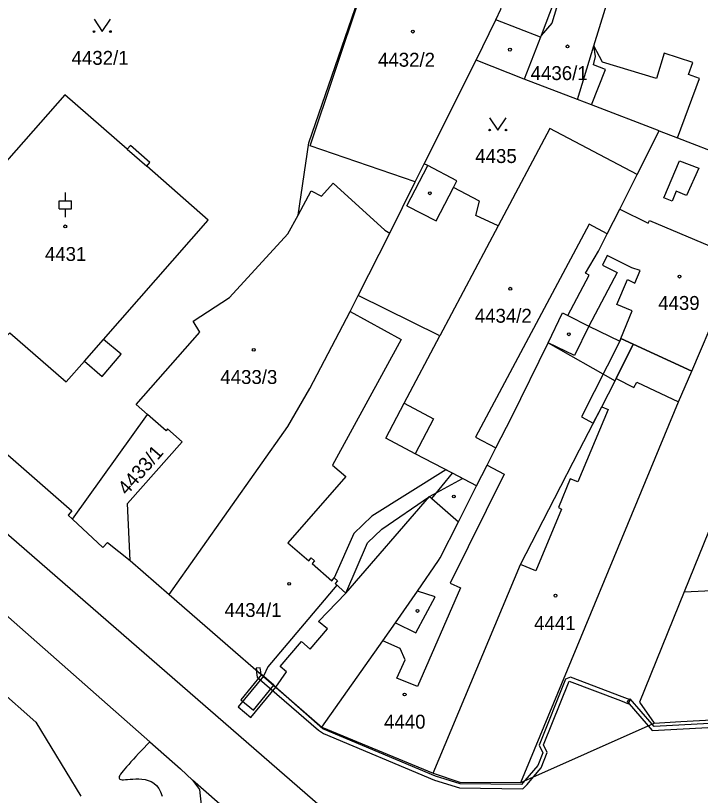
# Model space of a CAD drawing. Extents: x -756746 to -753363, y -1166406 to -1161727.
# Drawn here: x -755659 to -755575.5, y -1165864.8 to -1165769.6 of the extents above; entities that cross this region are included whole.
import ezdxf

# ---------------------------------------------------------------- set-up
doc = ezdxf.new("R2010")
doc.units = 0
for name, color, linetype in [('Hranice parcel', 7, 'Continuous'), ('Parcelní čísla', 7, 'Continuous'), ('Vnitřní kresba', 7, 'Continuous'), ('Věcná břemena k části', 7, 'Continuous'), ('Značky budov', 7, 'Continuous'), ('Značky kultur', 7, 'Continuous')]:
    doc.layers.add(name, color=color, linetype=linetype)

msp = doc.modelspace()

# ---------------------------------------------------------------- linework, layer by layer
at = {"layer": 'Hranice parcel'}
for p, q in [((-755609.17, -1165787.67), (-755602.83, -1165775.01)), ((-755596.96, -1165777.32), (-755602.83, -1165775.01)), ((-755580.5, -1165783.65), (-755588.75, -1165780.46)), ((-755583.2, -1165788.97), (-755580.5, -1165783.65)), ((-755585.3, -1165793.2), (-755583.2, -1165788.97)), ((-755617.23, -1165803.75), (-755613.37, -1165796.14)), ((-755576.53, -1165812.99), (-755570.7, -1165799.25)), ((-755583.69, -1165809.68), (-755576.53, -1165812.99)), ((-755652.11, -1165831.05), (-755642.92, -1165818.27)), ((-755645.04, -1165836.11), (-755640.28, -1165840.25)), ((-755597.4, -1165863.22), (-755581.09, -1165855.96)), ((-755621.66, -1165856.46), (-755608.08, -1165862.08)), ((-755638.93, -1165861.53), (-755637.45, -1165862.93)), ((-755619.8, -1165878.3), (-755637.45, -1165862.93))]:
    msp.add_line(p, q, dxfattribs=at)
for points in [[(-755624.57, -1165793.92), (-755623.26, -1165785.1), (-755613.17, -1165755.82)], [(-755602.83, -1165775.01), (-755600.43, -1165770.07), (-755599.83, -1165768.8), (-755599.15, -1165765.99), (-755597.81, -1165760.46)], [(-755591.19, -1165762.56), (-755593.58, -1165770.51), (-755594.9, -1165771.99), (-755594.98, -1165772.2), (-755596.96, -1165777.32)], [(-755588.75, -1165780.46), (-755587.05, -1165776.15), (-755588.53, -1165775.57), (-755588.25, -1165774.56), (-755588.46, -1165773.27), (-755585.69, -1165764.26)], [(-755733.65, -1165777.9), (-755729.91, -1165781.1), (-755726.65, -1165784.02), (-755701.41, -1165806.24), (-755698.45, -1165808.98), (-755680.18, -1165825.1), (-755677.15, -1165827.77), (-755659.91, -1165843.03), (-755642.65, -1165858.23), (-755638.93, -1165861.53)], [(-755588.75, -1165780.46), (-755590.47, -1165779.8), (-755596.96, -1165777.32)], [(-755643.04, -1165787.96), (-755642.66, -1165787.52), (-755645.02, -1165785.45), (-755645.4, -1165785.89), (-755653.01, -1165779.23), (-755665.82, -1165793.77), (-755667.94, -1165791.83), (-755670.27, -1165794.5), (-755668.17, -1165796.43), (-755670.4, -1165798.95), (-755663.47, -1165804.99), (-755664.14, -1165805.85), (-755663.93, -1165807.84), (-755662.37, -1165809.08), (-755660.37, -1165808.98), (-755659.72, -1165808.3), (-755652.85, -1165814.31), (-755650.61, -1165811.77), (-755648.48, -1165813.63), (-755646.17, -1165810.92), (-755648.3, -1165809.13), (-755635.52, -1165794.54), (-755643.04, -1165787.96)], [(-755583.2, -1165788.97), (-755593.86, -1165783.37), (-755600.14, -1165795.23), (-755602.88, -1165793.97), (-755602.42, -1165792.22), (-755605.61, -1165790.58), (-755605.19, -1165789.75), (-755608.75, -1165787.89), (-755609.17, -1165787.67)], [(-755580.5, -1165783.65), (-755578.27, -1165784.51), (-755566.47, -1165789.05)], [(-755613.37, -1165796.14), (-755610.26, -1165789.87), (-755609.17, -1165787.67)], [(-755624.57, -1165793.92), (-755622.96, -1165790.96), (-755621.72, -1165791.63), (-755620.29, -1165790.05), (-755613.97, -1165795.78), (-755613.37, -1165796.14)], [(-755642.92, -1165818.27), (-755644.31, -1165817.04), (-755636.56, -1165808.23), (-755637.37, -1165806.87), (-755632.94, -1165803.98), (-755625.82, -1165796.21), (-755624.57, -1165793.92)], [(-755591.64, -1165806.21), (-755589.04, -1165801.27), (-755589.5, -1165801.01), (-755587.92, -1165798.33), (-755586.83, -1165796.2), (-755585.3, -1165793.2)], [(-755585.3, -1165793.2), (-755581.86, -1165794.9), (-755581.67, -1165794.57), (-755570.7, -1165799.25)], [(-755691.17, -1165795.92), (-755652.18, -1165830.03), (-755652.61, -1165830.58), (-755652.11, -1165831.05)], [(-755640.28, -1165840.25), (-755625.83, -1165819.73), (-755623.12, -1165815.1), (-755618.22, -1165805.69), (-755617.23, -1165803.75)], [(-755602.78, -1165826.99), (-755605.73, -1165825.46), (-755610.26, -1165823.1), (-755613.86, -1165821.15), (-755611.6, -1165816.89), (-755607.26, -1165808.69), (-755617.23, -1165803.75)], [(-755602.78, -1165826.99), (-755601.49, -1165824.45), (-755600.44, -1165822.34), (-755598.47, -1165818.56), (-755594.05, -1165809.51), (-755592.31, -1165805.85), (-755591.64, -1165806.21)], [(-755591.64, -1165806.21), (-755589.1, -1165807.48), (-755585.32, -1165809.32), (-755585.18, -1165808.99), (-755583.69, -1165809.68)], [(-755608.08, -1165862.08), (-755597.41, -1165836.6), (-755593.29, -1165828.55), (-755590.23, -1165822.61), (-755587.51, -1165817.33), (-755585.88, -1165814.17), (-755585.73, -1165813.88), (-755583.69, -1165809.68)], [(-755597.4, -1165863.22), (-755578.14, -1165816.72), (-755576.53, -1165812.99)], [(-755567.58, -1165815.65), (-755570.27, -1165822.25), (-755577.46, -1165839.93), (-755582.92, -1165853.42), (-755581.09, -1165855.96)], [(-755645.04, -1165836.11), (-755645.36, -1165829.15), (-755638.69, -1165821.61), (-755640.48, -1165820.04), (-755640.67, -1165820.26), (-755642.92, -1165818.27)], [(-755621.66, -1165856.46), (-755614.21, -1165845.93), (-755612.68, -1165843.72), (-755610, -1165839.85), (-755607.41, -1165836.1), (-755607.24, -1165835.79), (-755604.98, -1165831.37), (-755602.78, -1165826.99)], [(-755652.11, -1165831.05), (-755648.37, -1165834.52), (-755647.84, -1165833.92), (-755645.04, -1165836.11)], [(-755640.28, -1165840.25), (-755621.95, -1165856.2), (-755621.66, -1165856.46)], [(-755581.09, -1165855.96), (-755577.85, -1165855.78), (-755569.55, -1165855.32), (-755569.57, -1165855.11), (-755567.17, -1165854.98), (-755567.16, -1165855.19), (-755559.98, -1165854.79), (-755548.94, -1165854.19)], [(-755608.08, -1165862.08), (-755604.84, -1165863.16), (-755597.4, -1165863.22)], [(-755637.45, -1165862.93), (-755636.61, -1165864.07), (-755636.39, -1165865.99), (-755636.43, -1165869.06), (-755637.22, -1165871.1), (-755638.36, -1165872.94)]]:
    msp.add_lwpolyline(points, dxfattribs=at)
at = {"layer": 'Vnitřní kresba'}
for p, q in [((-755623.1, -1165785.47), (-755613.17, -1165755.82)), ((-755593.32, -1165767.82), (-755594.9, -1165771.99)), ((-755594.98, -1165772.2), (-755600.43, -1165770.07)), ((-755590.47, -1165779.8), (-755588.46, -1165773.27)), ((-755587.41, -1165775.25), (-755588.46, -1165773.27)), ((-755579.87, -1165774.17), (-755580.84, -1165777.27)), ((-755576.39, -1165775.29), (-755579.87, -1165774.17)), ((-755580.84, -1165777.27), (-755587.41, -1165775.25)), ((-755576.92, -1165776.75), (-755576.39, -1165775.29)), ((-755575.56, -1165777.26), (-755576.92, -1165776.75)), ((-755578.27, -1165784.51), (-755575.56, -1165777.26)), ((-755610.26, -1165789.87), (-755623.1, -1165785.47)), ((-755645.4, -1165785.89), (-755643.04, -1165787.96)), ((-755579.94, -1165791.82), (-755578, -1165787.32)), ((-755578, -1165787.32), (-755575.65, -1165788.18)), ((-755611.29, -1165792.8), (-755608.75, -1165787.89)), ((-755575.65, -1165788.18), (-755577.15, -1165791.53)), ((-755607.71, -1165794.64), (-755605.61, -1165790.58)), ((-755578.43, -1165791.01), (-755578.93, -1165792.22)), ((-755577.15, -1165791.53), (-755578.43, -1165791.01)), ((-755578.93, -1165792.22), (-755579.94, -1165791.82)), ((-755611.29, -1165792.8), (-755607.71, -1165794.64)), ((-755589.06, -1165795.05), (-755602.9, -1165821.06)), ((-755586.83, -1165796.2), (-755589.06, -1165795.05)), ((-755600.14, -1165795.23), (-755607.26, -1165808.69)), ((-755586.83, -1165798.88), (-755587.42, -1165800.06)), ((-755583.84, -1165800.37), (-755586.83, -1165798.88)), ((-755587.42, -1165800.06), (-755585.63, -1165800.95)), ((-755582.8, -1165800.7), (-755583.84, -1165800.37)), ((-755583.48, -1165802.24), (-755582.8, -1165800.7)), ((-755585.63, -1165800.95), (-755589.1, -1165807.48)), ((-755585.66, -1165804.86), (-755584.38, -1165801.79)), ((-755584.38, -1165801.79), (-755583.48, -1165802.24)), ((-755583.79, -1165805.61), (-755585.66, -1165804.86)), ((-755618.22, -1165805.69), (-755611.98, -1165809.11)), ((-755585.18, -1165808.99), (-755583.79, -1165805.61)), ((-755589.1, -1165807.48), (-755590.84, -1165811.08)), ((-755650.61, -1165811.77), (-755648.3, -1165809.13)), ((-755611.98, -1165809.11), (-755620.37, -1165824.46)), ((-755590.84, -1165811.08), (-755594.05, -1165809.51)), ((-755594.05, -1165809.51), (-755585.88, -1165814.17)), ((-755585.73, -1165813.88), (-755583.6, -1165814.98)), ((-755583.6, -1165814.98), (-755583.22, -1165814.35)), ((-755583.22, -1165814.35), (-755578.14, -1165816.72)), ((-755611.6, -1165816.89), (-755608.02, -1165818.79)), ((-755586.73, -1165817.66), (-755590.41, -1165826.5)), ((-755587.51, -1165817.33), (-755586.73, -1165817.66)), ((-755608.02, -1165818.79), (-755610.26, -1165823.1)), ((-755602.9, -1165821.06), (-755600.44, -1165822.34)), ((-755620.37, -1165824.46), (-755618.75, -1165825.86)), ((-755601.49, -1165824.45), (-755599.4, -1165825.55)), ((-755608.25, -1165828.54), (-755605.73, -1165825.46)), ((-755618.75, -1165825.86), (-755625.8, -1165833.93)), ((-755599.4, -1165825.55), (-755606.01, -1165838.86)), ((-755591.35, -1165826.13), (-755592.8, -1165829.64)), ((-755590.41, -1165826.5), (-755591.35, -1165826.13)), ((-755618.72, -1165840.08), (-755608.51, -1165828.31)), ((-755608.51, -1165828.31), (-755608.25, -1165828.54)), ((-755608.25, -1165828.54), (-755604.98, -1165831.37)), ((-755592.42, -1165829.82), (-755595.57, -1165837.38)), ((-755592.8, -1165829.64), (-755592.42, -1165829.82)), ((-755625.8, -1165833.93), (-755623.26, -1165836.13)), ((-755623.26, -1165836.13), (-755622.97, -1165835.79)), ((-755622.97, -1165835.79), (-755622.55, -1165836.15)), ((-755622.55, -1165836.15), (-755622.85, -1165836.49)), ((-755622.85, -1165836.49), (-755620.46, -1165838.57)), ((-755595.57, -1165837.38), (-755597.41, -1165836.6)), ((-755620.46, -1165838.57), (-755620.16, -1165838.23)), ((-755620.16, -1165838.23), (-755619.75, -1165838.59)), ((-755619.75, -1165838.59), (-755620.04, -1165838.93)), ((-755620.04, -1165838.93), (-755618.72, -1165840.08)), ((-755604.73, -1165839.44), (-755610, -1165851.5)), ((-755606.01, -1165838.86), (-755604.73, -1165839.44)), ((-755577.46, -1165839.93), (-755570.32, -1165839.57)), ((-755610.2, -1165844.92), (-755607.85, -1165840.56)), ((-755607.85, -1165840.56), (-755610, -1165839.85)), ((-755612.68, -1165843.72), (-755610.2, -1165844.92)), ((-755612.09, -1165846.85), (-755614.21, -1165845.93)), ((-755611.5, -1165848.24), (-755612.09, -1165846.85)), ((-755612.5, -1165850.48), (-755611.5, -1165848.24)), ((-755663.52, -1165849.69), (-755656.56, -1165855.86)), ((-755610, -1165851.5), (-755612.5, -1165850.48)), ((-755656.56, -1165855.86), (-755651.09, -1165864.88))]:
    msp.add_line(p, q, dxfattribs=at)
for points in [[(-755841.65, -1165713.82), (-755776.03, -1165731.94), (-755617.2, -1165870.13), (-755550.39, -1165868.88), (-755534.18, -1165889.96)], [(-755642.65, -1165858.23), (-755643.001, -1165858.6), (-755643.353, -1165858.972), (-755643.696, -1165859.335), (-755644.03, -1165859.69), (-755644.357, -1165860.041), (-755644.666, -1165860.375), (-755644.959, -1165860.696), (-755645.235, -1165861.003), (-755645.486, -1165861.288), (-755645.712, -1165861.552), (-755645.912, -1165861.796), (-755646.08, -1165862.01), (-755646.215, -1165862.197), (-755646.317, -1165862.359), (-755646.383, -1165862.494), (-755646.415, -1165862.606), (-755646.412, -1165862.697), (-755646.373, -1165862.766), (-755646.298, -1165862.817), (-755646.185, -1165862.852), (-755646.036, -1165862.87), (-755645.85, -1165862.875), (-755645.623, -1165862.868), (-755645.36, -1165862.85), (-755645.06, -1165862.824), (-755644.724, -1165862.798), (-755644.368, -1165862.779), (-755643.997, -1165862.777), (-755643.612, -1165862.8), (-755643.231, -1165862.857), (-755642.856, -1165862.954), (-755642.491, -1165863.104), (-755642.153, -1165863.311), (-755641.843, -1165863.584), (-755641.568, -1165863.937), (-755641.34, -1165864.37), (-755641.163, -1165864.891)]]:
    msp.add_lwpolyline(points, dxfattribs=at)
at = {"layer": 'Věcná břemena k části'}
for points in [[(-755588.54, -1165819.33), (-755587.51, -1165817.33), (-755585.88, -1165814.17), (-755583.69, -1165809.68), (-755585.18, -1165808.99), (-755585.32, -1165809.32), (-755589.98, -1165818.58)], [(-755585.73, -1165813.88), (-755583.6, -1165814.98), (-755583.22, -1165814.35), (-755578.14, -1165816.72), (-755576.53, -1165812.99), (-755583.69, -1165809.68)], [(-755628.79, -1165850.25), (-755627.28, -1165851.56), (-755625.98, -1165849.71), (-755626.74, -1165849.06), (-755624.15, -1165846.01), (-755623.09, -1165846.92), (-755620.99, -1165844.45), (-755622.06, -1165843.55), (-755618.72, -1165840.08), (-755616.11, -1165833.96), (-755614.33, -1165832.28), (-755608.51, -1165828.31), (-755604.51, -1165826.09), (-755605.73, -1165825.46), (-755606.52, -1165825.05), (-755615.56, -1165830.69), (-755617.77, -1165832.79), (-755620.16, -1165838.23), (-755619.75, -1165838.59), (-755620.04, -1165838.93), (-755619.82, -1165839.12), (-755628.26, -1165849.08)], [(-755629.65, -1165849.5), (-755629.09, -1165849.99), (-755629.12, -1165849.71), (-755629.18, -1165849.21), (-755629.68, -1165849.27)], [(-755630.32, -1165855.26), (-755627.28, -1165851.56), (-755628.79, -1165850.25), (-755631.87, -1165853.99)], [(-755627.53, -1165851.34), (-755629.04, -1165850.03), (-755631.56, -1165853.14), (-755630, -1165854.4)], [(-755604.78, -1165863.36), (-755607.78, -1165862.46), (-755621.54, -1165856.66), (-755629.09, -1165849.99), (-755629.65, -1165849.5), (-755629.62, -1165849.77), (-755629.55, -1165850.35), (-755622.09, -1165856.84), (-755621.48, -1165857.23), (-755607.92, -1165862.93), (-755604.86, -1165863.86), (-755597.15, -1165863.97), (-755596.62, -1165863.45), (-755595.84, -1165862.52), (-755594.9, -1165861.41), (-755594.16, -1165859.57), (-755594.6, -1165858.63), (-755591.5, -1165850.84), (-755585.21, -1165853.21), (-755584.23, -1165853.6), (-755584.05, -1165853.14), (-755585.03, -1165852.75), (-755591.34, -1165850.37), (-755591.93, -1165850.59), (-755595.14, -1165858.66), (-755594.7, -1165859.6), (-755595.32, -1165861.15), (-755596.88, -1165862.99), (-755597.29, -1165863.47)]]:
    msp.add_lwpolyline(points, close=True, dxfattribs=at)
msp.add_lwpolyline([(-755480.74, -1165859.4), (-755521.41, -1165853.64), (-755522.1, -1165853.74), (-755522.84, -1165853.4), (-755525.08, -1165853.38), (-755527.09, -1165853.37), (-755531.48, -1165853.68), (-755581.12, -1165856.36), (-755581.36, -1165856.08), (-755584.02, -1165853), (-755584.4, -1165853.32), (-755581.84, -1165856.29), (-755581.34, -1165856.87), (-755531.44, -1165854.18), (-755527.07, -1165853.87), (-755525.15, -1165853.88), (-755522.94, -1165853.9), (-755522.16, -1165854.26), (-755521.42, -1165854.14), (-755480.82, -1165859.9)], dxfattribs=at)
at = {"layer": 'Značky budov'}
for centre in [(-755610.567, -1165771.529), (-755591.687, -1165773.329), (-755598.707, -1165773.729), (-755608.487, -1165791.269), (-755652.977, -1165795.309), (-755578.017, -1165801.439), (-755598.667, -1165802.919), (-755591.527, -1165808.479), (-755629.977, -1165810.379), (-755605.557, -1165828.289), (-755625.657, -1165838.949), (-755593.147, -1165840.399), (-755609.997, -1165842.269), (-755611.557, -1165852.469)]:
    msp.add_circle(centre, 0.175, dxfattribs=at)
at = {"layer": 'Značky kultur'}
for p, q in [((-755652.95, -1165792.171), (-755652.95, -1165791.17)), ((-755653.701, -1165792.171), (-755652.199, -1165792.171)), ((-755653.701, -1165793.172), (-755653.701, -1165792.171)), ((-755652.199, -1165793.172), (-755652.199, -1165792.171)), ((-755653.701, -1165793.172), (-755652.199, -1165793.172)), ((-755652.95, -1165794.17), (-755652.95, -1165793.172))]:
    msp.add_line(p, q, dxfattribs=at)
for points in [[(-755649.46, -1165770.019), (-755648.46, -1165771.52), (-755647.46, -1165770.019)], [(-755601.19, -1165782.049), (-755600.19, -1165783.55), (-755599.19, -1165782.049)]]:
    msp.add_lwpolyline(points, dxfattribs=at)
for centre in [(-755649.46, -1165771.519), (-755647.46, -1165771.519), (-755601.19, -1165783.549), (-755599.19, -1165783.549)]:
    msp.add_circle(centre, 0.1, dxfattribs=at)

# ---------------------------------------------------------------- texts
at = {"layer": 'Parcelní čísla'}
for s, p in [('4432/1', (-755652.2, -1165775.58)), ('4432/2', (-755614.807, -1165775.81)), ('4436/1', (-755596.18, -1165777.44)), ('4435', (-755602.94, -1165787.57)), ('4431', (-755655.46, -1165799.53)), ('4439', (-755580.62, -1165805.51)), ('4434/2', (-755603, -1165807.07)), ('4433/3', (-755634.05, -1165814.55)), ('4434/1', (-755633.54, -1165843)), ('4441', (-755595.76, -1165844.6)), ('4440', (-755614.07, -1165856.64))]:
    msp.add_text(s, height=1.7, dxfattribs=at).set_placement(p)
msp.add_text('4433/1', height=1.7, rotation=49, dxfattribs=at).set_placement((-755645.448, -1165828.227))

doc.saveas('drawing.dxf')
